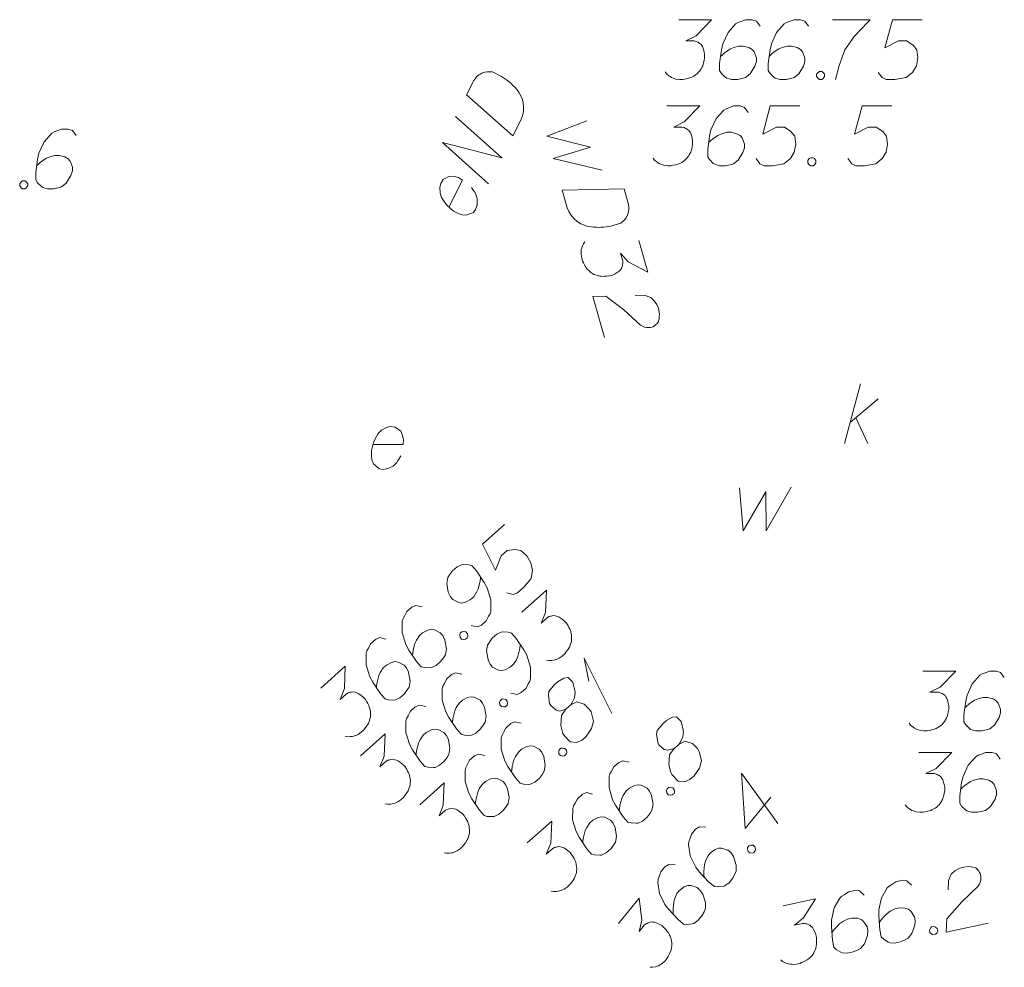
# Model space of a CAD drawing. Header units: metres. Extents: x 5555129 to 5556676, y 5635595 to 5636517.
# Tile 263 of 286: x 5556520 to 5556533, y 5636206 to 5636218. Entities that reach past the tile are written whole.
import ezdxf

# ---------------------------------------------------------------- set-up
doc = ezdxf.new("R2010")
doc.units = ezdxf.units.M
doc.header["$MEASUREMENT"] = 0
doc.layers.add('#digitalizacja', color=7, linetype='Continuous', lineweight=18)
doc.layers.add('#skartowane', color=7, linetype='Continuous', lineweight=18)

# ---------------------------------------------------------------- blocks, each defined once
blk = doc.blocks.new('*U1713')
at = {"layer": '#skartowane', "color": 36, "linetype": 'ByBlock', "lineweight": 18, "true_color": 0x803300}
for p, q in [((5555415.94, 5636454.609), (5555416.141, 5636455.359)), ((5555416.011, 5636454.875), (5555416.365, 5636455.17)), ((5555416.082, 5636454.934), (5555416.235, 5636454.609))]:
    blk.add_line(p, q, dxfattribs=at)
blk = doc.blocks.new('*U1873')
at = {"layer": '#skartowane', "color": 7, "linetype": 'ByBlock', "lineweight": 18}
for q in [(5555413.023, 5636451.223), (5555412.733, 5636451.629)]:
    blk.add_line((5555412.674, 5636451.917), q, dxfattribs=at)

msp = doc.modelspace()

# ---------------------------------------------------------------- linework, layer by layer
at = {"layer": '#digitalizacja', "color": 1, "linetype": 'Continuous', "lineweight": 18, "flags": 128}
for points in [[(5556525.77153, 5636217.29303), (5556525.86221, 5636217.47216), (5556525.8862, 5636217.50639), (5556525.89941, 5636217.51951), (5556525.92331, 5636217.54056), (5556525.94182, 5636217.55099), (5556525.96038, 5636217.5615), (5556526.00008, 5636217.57445), (5556526.02918, 5636217.57963), (5556526.09518, 5636217.57926), (5556526.21108, 5636217.52059), (5556526.26112, 5636217.48869), (5556526.28474, 5636217.47007), (5556526.30848, 5636217.45149), (5556526.33209, 5636217.43286), (5556526.35314, 5636217.40897), (5556526.37942, 5636217.38243), (5556526.41613, 5636217.33737), (5556526.43187, 5636217.31617), (5556526.46853, 5636217.24466), (5556526.48149, 5636217.19182), (5556526.48646, 5636217.13636), (5556526.48351, 5636217.07823), (5556526.47271, 5636217.03075), (5556526.45404, 5636216.98069), (5556526.35001, 5636216.77517), (5556525.77153, 5636217.29303)], [(5556526.04597, 5636216.17455), (5556525.4675, 5636216.69241), (5556526.21132, 5636216.5012), (5556525.63285, 5636217.01906)], [(5556525.54805, 5636215.88398), (5556525.71873, 5636216.22117), (5556525.66869, 5636216.25306), (5556525.61598, 5636216.26651), (5556525.55786, 5636216.26946), (5556525.47848, 5636216.23022), (5556525.4465, 5636216.18022), (5556525.4357, 5636216.13273), (5556525.43799, 5636216.05882), (5556525.45623, 5636216.00321), (5556525.49814, 5636215.94228), (5556525.52962, 5636215.89987), (5556525.60856, 5636215.83344), (5556525.66647, 5636215.80412), (5556525.71662, 5636215.78541), (5556525.76675, 5636215.77984), (5556525.85666, 5636215.81374), (5556525.88331, 5636215.85321), (5556525.89934, 5636215.89804), (5556525.90202, 5636215.90335), (5556525.90506, 5636215.9878), (5556525.88691, 5636216.04337), (5556525.86851, 5636216.07249), (5556525.86597, 5636216.08045), (5556525.83182, 5636216.13078)]]:
    msp.add_lwpolyline(points, dxfattribs=at)
at = {"layer": '#digitalizacja', "color": 36, "linetype": 'Continuous', "lineweight": 18, "true_color": 0x803300, "flags": 128}
for points in [[(5556528.28223, 5636217.15191), (5556528.6956, 5636217.15191), (5556528.50068, 5636216.95113), (5556528.37077, 5636216.88613), (5556528.47706, 5636216.88613), (5556528.50068, 5636216.88027), (5556528.51249, 5636216.87432), (5556528.5243, 5636216.86846), (5556528.53611, 5636216.86251), (5556528.55973, 5636216.84484), (5556528.57154, 5636216.82708), (5556528.58335, 5636216.80941), (5556528.5893, 5636216.79165), (5556528.60111, 5636216.75036), (5556528.60697, 5636216.71493), (5556528.60697, 5636216.69716), (5556528.60697, 5636216.67354), (5556528.60111, 5636216.63811), (5556528.59516, 5636216.61449), (5556528.5893, 5636216.59087), (5556528.58335, 5636216.5732), (5556528.57749, 5636216.56139), (5556528.57154, 5636216.54958), (5556528.56568, 5636216.53777), (5556528.55387, 5636216.52001), (5556528.53611, 5636216.49639), (5556528.51844, 5636216.47872), (5556528.50663, 5636216.46691), (5556528.48887, 5636216.4551), (5556528.4712, 5636216.44329), (5556528.44758, 5636216.43148), (5556528.43577, 5636216.42553), (5556528.39439, 5636216.41372), (5556528.35896, 5636216.40786), (5556528.33534, 5636216.40191), (5556528.29404, 5636216.40191), (5556528.2468, 5636216.40786), (5556528.22904, 5636216.41372), (5556528.21137, 5636216.41967), (5556528.19361, 5636216.42553), (5556528.17594, 5636216.43734), (5556528.15818, 5636216.44915), (5556528.1287, 5636216.47277), (5556528.11094, 5636216.49639)], [(5556529.30378, 5636217.06923), (5556529.25654, 5636217.13415), (5556529.20344, 5636217.15191), (5556529.12077, 5636217.15191), (5556529.06171, 5636217.12829), (5556529.02628, 5636217.11648), (5556528.99671, 5636217.09871), (5556528.90223, 5636216.99242), (5556528.83732, 5636216.8507), (5556528.81956, 5636216.77398), (5556528.79594, 5636216.60268), (5556528.79594, 5636216.51415), (5556528.81956, 5636216.47872), (5556528.8668, 5636216.43148), (5556528.88456, 5636216.41967), (5556528.94361, 5636216.40191), (5556529.02033, 5636216.40191), (5556529.07938, 5636216.41372), (5556529.12077, 5636216.42553), (5556529.17982, 5636216.47277), (5556529.23887, 5636216.56725), (5556529.25654, 5636216.6263), (5556529.25654, 5636216.67354), (5556529.22706, 5636216.75036), (5556529.20344, 5636216.77984), (5556529.16206, 5636216.80346), (5556529.09119, 5636216.82122), (5556529.03809, 5636216.82122), (5556528.97309, 5636216.80346), (5556528.9318, 5636216.78579), (5556528.86094, 5636216.73855), (5556528.82551, 5636216.70897), (5556528.80775, 5636216.6913)], [(5556529.95335, 5636217.15191), (5556529.58128, 5636217.15191), (5556529.48679, 5636216.7976), (5556529.65809, 5636216.88613), (5556529.75843, 5636216.88613), (5556529.8411, 5636216.83303), (5556529.88834, 5636216.77398), (5556529.90015, 5636216.67354), (5556529.88248, 5636216.5732), (5556529.83524, 5636216.49053), (5556529.75257, 5636216.42553), (5556529.61085, 5636216.40191), (5556529.50456, 5636216.40191), (5556529.45136, 5636216.42553), (5556529.40412, 5636216.49053)], [(5556531.10481, 5636217.15191), (5556530.73274, 5636217.15191), (5556530.63825, 5636216.7976), (5556530.80955, 5636216.88613), (5556530.90989, 5636216.88613), (5556530.99256, 5636216.83303), (5556531.0398, 5636216.77398), (5556531.05161, 5636216.67354), (5556531.03394, 5636216.5732), (5556530.9867, 5636216.49053), (5556530.90403, 5636216.42553), (5556530.76231, 5636216.40191), (5556530.65601, 5636216.40191), (5556530.60282, 5636216.42553), (5556530.55558, 5636216.49053)], [(5556530.08912, 5636216.50234), (5556530.11869, 5636216.50234), (5556530.13636, 5636216.49053), (5556530.15412, 5636216.46691), (5556530.15412, 5636216.43734), (5556530.13636, 5636216.41372), (5556530.11869, 5636216.40191), (5556530.08912, 5636216.40191), (5556530.07145, 5636216.41372), (5556530.05369, 5636216.43734), (5556530.05369, 5636216.46691), (5556530.07145, 5636216.49053), (5556530.08912, 5636216.50234)]]:
    msp.add_lwpolyline(points, dxfattribs=at)
at = {"layer": '#digitalizacja', "color": 5, "linetype": 'Continuous', "lineweight": 18, "flags": 128}
for points in [[(5556527.28174, 5636216.96611), (5556526.77806, 5636216.77286), (5556527.32729, 5636216.63519), (5556526.85766, 5636216.49463), (5556527.47178, 5636216.34486)], [(5556527.74767, 5636216.1105), (5556527.8029, 5636215.91747), (5556527.80856, 5636215.87605), (5556527.80779, 5636215.85745), (5556527.80457, 5636215.82577), (5556527.79807, 5636215.80553), (5556527.7916, 5636215.7852), (5556527.77128, 5636215.74873), (5556527.75346, 5636215.72515), (5556527.70479, 5636215.68057), (5556527.57989, 5636215.64483), (5556527.52151, 5636215.63422), (5556527.49153, 5636215.63183), (5556527.46149, 5636215.62933), (5556527.43151, 5636215.62694), (5556527.39983, 5636215.63016), (5556527.36251, 5636215.63177), (5556527.30496, 5636215.63987), (5556527.27901, 5636215.64473), (5556527.20352, 5636215.67227), (5556527.15809, 5636215.70222), (5556527.11676, 5636215.73953), (5556527.07941, 5636215.78417), (5556527.05506, 5636215.82634), (5556527.03474, 5636215.87576), (5556526.97137, 5636216.09722), (5556527.74767, 5636216.1105)], [(5556527.93285, 5636215.46328), (5556528.04656, 5636215.06587), (5556527.79991, 5636215.19803), (5556527.70168, 5636215.30505), (5556527.73092, 5636215.20286), (5556527.73178, 5636215.17854), (5556527.72931, 5636215.16555), (5556527.72692, 5636215.15258), (5556527.72445, 5636215.13959), (5556527.71396, 5636215.11202), (5556527.70013, 5636215.09578), (5556527.68639, 5636215.07957), (5556527.67096, 5636215.06896), (5556527.63451, 5636215.04625), (5556527.60205, 5636215.03087), (5556527.58498, 5636215.02598), (5556527.56227, 5636215.01948), (5556527.52659, 5636215.01537), (5556527.50225, 5636215.01459), (5556527.47793, 5636215.01373), (5556527.4593, 5636215.01459), (5556527.44633, 5636215.01697), (5556527.43334, 5636215.01945), (5556527.42038, 5636215.02183), (5556527.40005, 5636215.0283), (5556527.37246, 5636215.03888), (5556527.35061, 5636215.05101), (5556527.336, 5636215.05911), (5556527.31976, 5636215.07294), (5556527.30355, 5636215.08668), (5556527.2857, 5636215.10614), (5556527.27673, 5636215.11586), (5556527.25399, 5636215.15239), (5556527.23861, 5636215.18485), (5556527.22639, 5636215.20592), (5556527.21503, 5636215.24562), (5556527.20776, 5636215.29267), (5556527.2085, 5636215.31136), (5556527.20937, 5636215.32998), (5556527.21011, 5636215.34867), (5556527.21661, 5636215.36891), (5556527.22308, 5636215.38923), (5556527.23768, 5636215.42407), (5556527.2555, 5636215.44765)], [(5556527.88444, 5636214.7738), (5556528.00037, 5636214.77631), (5556528.0815, 5636214.75038), (5556528.12456, 5636214.70737), (5556528.15615, 5636214.66118), (5556528.17326, 5636214.62303), (5556528.18137, 5636214.59469), (5556528.19028, 5636214.54191), (5556528.18867, 5636214.5046), (5556528.1879, 5636214.486), (5556528.18057, 5636214.44705), (5556528.16274, 5636214.42348), (5556528.14328, 5636214.40563), (5556528.12791, 5636214.39513), (5556528.10684, 5636214.38291), (5556528.0784, 5636214.37478), (5556528.04842, 5636214.37239), (5556528.02974, 5636214.37314), (5556528.00378, 5636214.378), (5556527.97618, 5636214.38857), (5556527.95434, 5636214.4007), (5556527.74574, 5636214.59289), (5556527.51781, 5636214.76717), (5556527.35309, 5636214.76309), (5556527.50092, 5636214.2464)], [(5556531.4963, 5636210.06365), (5556531.90966, 5636210.06365), (5556531.71474, 5636209.86287), (5556531.58483, 5636209.79787), (5556531.69112, 5636209.79787), (5556531.71474, 5636209.79201), (5556531.72655, 5636209.78606), (5556531.73836, 5636209.7802), (5556531.75017, 5636209.77425), (5556531.77379, 5636209.75658), (5556531.78561, 5636209.73882), (5556531.79742, 5636209.72115), (5556531.80337, 5636209.70339), (5556531.81518, 5636209.6621), (5556531.82104, 5636209.62667), (5556531.82104, 5636209.6089), (5556531.82104, 5636209.58528), (5556531.81518, 5636209.54985), (5556531.80923, 5636209.52623), (5556531.80337, 5636209.50261), (5556531.79742, 5636209.48494), (5556531.79156, 5636209.47313), (5556531.78561, 5636209.46132), (5556531.77975, 5636209.44951), (5556531.76794, 5636209.43175), (5556531.75017, 5636209.40813), (5556531.7325, 5636209.39046), (5556531.72069, 5636209.37865), (5556531.70293, 5636209.36684), (5556531.68526, 5636209.35503), (5556531.66164, 5636209.34322), (5556531.64983, 5636209.33727), (5556531.60845, 5636209.32546), (5556531.57302, 5636209.3196), (5556531.5494, 5636209.31365), (5556531.50811, 5636209.31365), (5556531.46087, 5636209.3196), (5556531.44311, 5636209.32546), (5556531.42544, 5636209.33141), (5556531.40768, 5636209.33727), (5556531.39001, 5636209.34908), (5556531.37224, 5636209.36089), (5556531.34276, 5636209.38451), (5556531.325, 5636209.40813)], [(5556532.51784, 5636209.98097), (5556532.4706, 5636210.04589), (5556532.4175, 5636210.06365), (5556532.33483, 5636210.06365), (5556532.27578, 5636210.04003), (5556532.24035, 5636210.02822), (5556532.21078, 5636210.01045), (5556532.11629, 5636209.90416), (5556532.05138, 5636209.76244), (5556532.03362, 5636209.68572), (5556532.01, 5636209.51442), (5556532.01, 5636209.42589), (5556532.03362, 5636209.39046), (5556532.08086, 5636209.34322), (5556532.09862, 5636209.33141), (5556532.15768, 5636209.31365), (5556532.2344, 5636209.31365), (5556532.29345, 5636209.32546), (5556532.33483, 5636209.33727), (5556532.39388, 5636209.38451), (5556532.45293, 5636209.47899), (5556532.4706, 5636209.53804), (5556532.4706, 5636209.58528), (5556532.44112, 5636209.6621), (5556532.4175, 5636209.69158), (5556532.37612, 5636209.7152), (5556532.30526, 5636209.73296), (5556532.25216, 5636209.73296), (5556532.18716, 5636209.7152), (5556532.14587, 5636209.69753), (5556532.075, 5636209.65029), (5556532.03957, 5636209.62071), (5556532.02181, 5636209.60305)], [(5556531.44509, 5636209.04227), (5556531.85846, 5636209.04227), (5556531.66354, 5636208.84149), (5556531.53363, 5636208.77649), (5556531.63992, 5636208.77649), (5556531.66354, 5636208.77063), (5556531.67535, 5636208.76468), (5556531.68716, 5636208.75882), (5556531.69897, 5636208.75287), (5556531.72259, 5636208.7352), (5556531.7344, 5636208.71744), (5556531.74621, 5636208.69977), (5556531.75216, 5636208.68201), (5556531.76397, 5636208.64072), (5556531.76983, 5636208.60529), (5556531.76983, 5636208.58752), (5556531.76983, 5636208.5639), (5556531.76397, 5636208.52847), (5556531.75802, 5636208.50485), (5556531.75216, 5636208.48123), (5556531.74621, 5636208.46356), (5556531.74035, 5636208.45175), (5556531.7344, 5636208.43994), (5556531.72854, 5636208.42813), (5556531.71673, 5636208.41037), (5556531.69897, 5636208.38675), (5556531.6813, 5636208.36908), (5556531.66949, 5636208.35727), (5556531.65173, 5636208.34546), (5556531.63406, 5636208.33365), (5556531.61044, 5636208.32184), (5556531.59863, 5636208.31589), (5556531.55725, 5636208.30408), (5556531.52182, 5636208.29822), (5556531.4982, 5636208.29227), (5556531.45691, 5636208.29227), (5556531.40966, 5636208.29822), (5556531.3919, 5636208.30408), (5556531.37423, 5636208.31003), (5556531.35647, 5636208.31589), (5556531.3388, 5636208.3277), (5556531.32104, 5636208.33951), (5556531.29156, 5636208.36313), (5556531.2738, 5636208.38675)], [(5556532.46664, 5636208.9596), (5556532.4194, 5636209.02451), (5556532.3663, 5636209.04227), (5556532.28363, 5636209.04227), (5556532.22457, 5636209.01865), (5556532.18914, 5636209.00684), (5556532.15957, 5636208.98908), (5556532.06509, 5636208.88278), (5556532.00018, 5636208.74106), (5556531.98242, 5636208.66434), (5556531.9588, 5636208.49304), (5556531.9588, 5636208.40451), (5556531.98242, 5636208.36908), (5556532.02966, 5636208.32184), (5556532.04742, 5636208.31003), (5556532.10647, 5636208.29227), (5556532.18319, 5636208.29227), (5556532.24224, 5636208.30408), (5556532.28363, 5636208.31589), (5556532.34268, 5636208.36313), (5556532.40173, 5636208.45761), (5556532.4194, 5636208.51666), (5556532.4194, 5636208.5639), (5556532.38992, 5636208.64072), (5556532.3663, 5636208.6702), (5556532.32492, 5636208.69382), (5556532.25405, 5636208.71158), (5556532.20095, 5636208.71158), (5556532.13595, 5636208.69382), (5556532.09466, 5636208.67615), (5556532.0238, 5636208.62891), (5556531.98837, 5636208.59934), (5556531.97061, 5636208.58167)]]:
    msp.add_lwpolyline(points, dxfattribs=at)
at = {"layer": '#digitalizacja', "color": 7, "linetype": 'Continuous', "lineweight": 18, "flags": 128}
msp.add_lwpolyline([(5556529.19493, 5636212.36029), (5556529.24217, 5636211.82288), (5556529.52562, 5636212.31305), (5556529.53157, 5636211.82288), (5556529.8445, 5636212.3721)], dxfattribs=at)
at = {"layer": '#skartowane', "color": 36, "linetype": 'Continuous', "lineweight": 18, "true_color": 0x803300, "flags": 128}
for points in [[(5556528.43262, 5636218.23366), (5556528.84598, 5636218.23366), (5556528.65107, 5636218.03289), (5556528.52115, 5636217.96789), (5556528.62745, 5636217.96789), (5556528.65107, 5636217.96203), (5556528.66288, 5636217.95607), (5556528.67469, 5636217.95022), (5556528.6865, 5636217.94426), (5556528.71012, 5636217.92659), (5556528.72193, 5636217.90883), (5556528.73374, 5636217.89116), (5556528.73969, 5636217.8734), (5556528.7515, 5636217.83211), (5556528.75736, 5636217.79668), (5556528.75736, 5636217.77892), (5556528.75736, 5636217.7553), (5556528.7515, 5636217.71987), (5556528.74555, 5636217.69625), (5556528.73969, 5636217.67263), (5556528.73374, 5636217.65496), (5556528.72788, 5636217.64315), (5556528.72193, 5636217.63134), (5556528.71607, 5636217.61953), (5556528.70426, 5636217.60177), (5556528.6865, 5636217.57815), (5556528.66883, 5636217.56048), (5556528.65702, 5636217.54867), (5556528.63926, 5636217.53685), (5556528.62159, 5636217.52504), (5556528.59797, 5636217.51323), (5556528.58616, 5636217.50728), (5556528.54478, 5636217.49547), (5556528.50934, 5636217.48961), (5556528.48572, 5636217.48366), (5556528.44443, 5636217.48366), (5556528.39719, 5636217.48961), (5556528.37943, 5636217.49547), (5556528.36176, 5636217.50142), (5556528.344, 5636217.50728), (5556528.32633, 5636217.51909), (5556528.30857, 5636217.5309), (5556528.27909, 5636217.55452), (5556528.26133, 5636217.57815)], [(5556529.45417, 5636218.15099), (5556529.40693, 5636218.2159), (5556529.35383, 5636218.23366), (5556529.27115, 5636218.23366), (5556529.2121, 5636218.21004), (5556529.17667, 5636218.19823), (5556529.1471, 5636218.18047), (5556529.05262, 5636218.07418), (5556528.98771, 5636217.93245), (5556528.96995, 5636217.85573), (5556528.94633, 5636217.68444), (5556528.94633, 5636217.59591), (5556528.96995, 5636217.56048), (5556529.01719, 5636217.51323), (5556529.03495, 5636217.50142), (5556529.094, 5636217.48366), (5556529.17072, 5636217.48366), (5556529.22977, 5636217.49547), (5556529.27115, 5636217.50728), (5556529.33021, 5636217.55452), (5556529.38926, 5636217.64901), (5556529.40693, 5636217.70806), (5556529.40693, 5636217.7553), (5556529.37745, 5636217.83211), (5556529.35383, 5636217.86159), (5556529.31244, 5636217.88521), (5556529.24158, 5636217.90297), (5556529.18848, 5636217.90297), (5556529.12348, 5636217.88521), (5556529.08219, 5636217.86754), (5556529.01133, 5636217.8203), (5556528.9759, 5636217.79073), (5556528.95814, 5636217.77306)], [(5556530.06235, 5636218.15099), (5556530.01511, 5636218.2159), (5556529.96201, 5636218.23366), (5556529.87934, 5636218.23366), (5556529.82029, 5636218.21004), (5556529.78486, 5636218.19823), (5556529.75529, 5636218.18047), (5556529.6608, 5636218.07418), (5556529.59589, 5636217.93245), (5556529.57813, 5636217.85573), (5556529.55451, 5636217.68444), (5556529.55451, 5636217.59591), (5556529.57813, 5636217.56048), (5556529.62537, 5636217.51323), (5556529.64313, 5636217.50142), (5556529.70218, 5636217.48366), (5556529.77891, 5636217.48366), (5556529.83796, 5636217.49547), (5556529.87934, 5636217.50728), (5556529.93839, 5636217.55452), (5556529.99744, 5636217.64901), (5556530.01511, 5636217.70806), (5556530.01511, 5636217.7553), (5556529.98563, 5636217.83211), (5556529.96201, 5636217.86159), (5556529.92063, 5636217.88521), (5556529.84977, 5636217.90297), (5556529.79667, 5636217.90297), (5556529.73166, 5636217.88521), (5556529.69037, 5636217.86754), (5556529.61951, 5636217.8203), (5556529.58408, 5636217.79073), (5556529.56632, 5636217.77306)], [(5556530.36347, 5636218.23366), (5556530.83588, 5636218.23366), (5556530.8064, 5636218.20409), (5556530.63511, 5636218.02108), (5556530.517, 5636217.85573), (5556530.44614, 5636217.66082), (5556530.3989, 5636217.48366)], [(5556531.48545, 5636218.23366), (5556531.11338, 5636218.23366), (5556531.0189, 5636217.87935), (5556531.19019, 5636217.96789), (5556531.29053, 5636217.96789), (5556531.37321, 5636217.91478), (5556531.42045, 5636217.85573), (5556531.43226, 5636217.7553), (5556531.41459, 5636217.65496), (5556531.36735, 5636217.57229), (5556531.28467, 5636217.50728), (5556531.14295, 5636217.48366), (5556531.03666, 5636217.48366), (5556530.98347, 5636217.50728), (5556530.93622, 5636217.57229)], [(5556530.19813, 5636217.5841), (5556530.2277, 5636217.5841), (5556530.24537, 5636217.57229), (5556530.26313, 5636217.54867), (5556530.26313, 5636217.51909), (5556530.24537, 5636217.49547), (5556530.2277, 5636217.48366), (5556530.19813, 5636217.48366), (5556530.18046, 5636217.49547), (5556530.1627, 5636217.51909), (5556530.1627, 5636217.54867), (5556530.18046, 5636217.57229), (5556530.19813, 5636217.5841)]]:
    msp.add_lwpolyline(points, dxfattribs=at)
at = {"layer": '#skartowane', "color": 7, "linetype": 'Continuous', "lineweight": 18, "flags": 128}
for points in [[(5556520.87246, 5636216.77963), (5556520.82522, 5636216.84454), (5556520.77212, 5636216.8623), (5556520.68945, 5636216.8623), (5556520.6304, 5636216.83868), (5556520.59497, 5636216.82687), (5556520.56539, 5636216.80911), (5556520.47091, 5636216.70281), (5556520.406, 5636216.56109), (5556520.38824, 5636216.48437), (5556520.36462, 5636216.31307), (5556520.36462, 5636216.22454), (5556520.38824, 5636216.18911), (5556520.43548, 5636216.14187), (5556520.45324, 5636216.13006), (5556520.51229, 5636216.1123), (5556520.58901, 5636216.1123), (5556520.64807, 5636216.12411), (5556520.68945, 5636216.13592), (5556520.7485, 5636216.18316), (5556520.80755, 5636216.27764), (5556520.82522, 5636216.33669), (5556520.82522, 5636216.38393), (5556520.79574, 5636216.46075), (5556520.77212, 5636216.49023), (5556520.73074, 5636216.51385), (5556520.65988, 5636216.53161), (5556520.60678, 5636216.53161), (5556520.54177, 5636216.51385), (5556520.50048, 5636216.49618), (5556520.42962, 5636216.44894), (5556520.39419, 5636216.41937), (5556520.37643, 5636216.4017)], [(5556520.19927, 5636216.21273), (5556520.22885, 5636216.21273), (5556520.24652, 5636216.20092), (5556520.26428, 5636216.1773), (5556520.26428, 5636216.14773), (5556520.24652, 5636216.12411), (5556520.22885, 5636216.1123), (5556520.19927, 5636216.1123), (5556520.18161, 5636216.12411), (5556520.16384, 5636216.14773), (5556520.16384, 5636216.1773), (5556520.18161, 5636216.20092), (5556520.19927, 5636216.21273)], [(5556524.59579, 5636212.90597), (5556524.97372, 5636212.90597), (5556524.97958, 5636212.96503), (5556524.96777, 5636213.01813), (5556524.94415, 5636213.07132), (5556524.87329, 5636213.12442), (5556524.81424, 5636213.13037), (5556524.767, 5636213.11856), (5556524.70209, 5636213.08313), (5556524.6607, 5636213.04175), (5556524.62527, 5636212.97684), (5556524.60165, 5636212.92959), (5556524.57803, 5636212.82916), (5556524.57803, 5636212.76425), (5556524.58398, 5636212.71106), (5556524.60165, 5636212.66382), (5556524.67251, 5636212.59891), (5556524.71976, 5636212.59296), (5556524.767, 5636212.59891), (5556524.77295, 5636212.59891), (5556524.84967, 5636212.63434), (5556524.89105, 5636212.67563), (5556524.90872, 5636212.7052), (5556524.91467, 5636212.71106), (5556524.94415, 5636212.76425)], [(5556526.24711, 5636211.90177), (5556525.96927, 5636211.6543), (5556526.13437, 5636211.32688), (5556526.2034, 5636211.50692), (5556526.27833, 5636211.57366), (5556526.37539, 5636211.589), (5556526.44994, 5636211.57632), (5556526.52556, 5636211.50918), (5556526.5791, 5636211.4225), (5556526.59881, 5636211.32934), (5556526.58031, 5636211.22581), (5556526.49019, 5636211.11391), (5556526.41082, 5636211.04322), (5556526.35539, 5636211.02548), (5556526.27687, 5636211.0426)], [(5556525.82668, 5636210.63364), (5556525.90513, 5636210.61659), (5556525.95666, 5636210.6387), (5556526.01839, 5636210.69369), (5556526.04678, 5636210.75061), (5556526.06538, 5636210.78299), (5556526.07558, 5636210.81586), (5556526.07544, 5636210.95808), (5556526.02972, 5636211.10714), (5556525.99188, 5636211.17618), (5556525.89559, 5636211.31981), (5556525.83671, 5636211.38592), (5556525.7955, 5636211.39666), (5556525.72881, 5636211.40052), (5556525.70776, 5636211.39759), (5556525.65185, 5636211.37158), (5556525.59449, 5636211.32049), (5556525.55825, 5636211.27239), (5556525.53527, 5636211.23611), (5556525.52259, 5636211.16156), (5556525.54134, 5636211.05173), (5556525.56735, 5636210.99582), (5556525.59877, 5636210.96054), (5556525.67194, 5636210.92285), (5556525.70919, 5636210.91654), (5556525.75573, 5636210.92637), (5556525.82046, 5636210.96024), (5556525.86018, 5636210.99562), (5556525.89684, 5636211.05205), (5556525.91599, 5636211.09277), (5556525.93749, 5636211.17518), (5556525.94428, 5636211.22083), (5556525.94572, 5636211.24577)], [(5556526.46388, 5636210.80407), (5556526.77256, 5636211.07901), (5556526.76054, 5636210.79944), (5556526.70676, 5636210.66449), (5556526.78614, 5636210.73519), (5556526.80767, 5636210.74652), (5556526.82045, 5636210.74993), (5556526.83317, 5636210.75341), (5556526.84594, 5636210.75683), (5556526.87534, 5636210.75934), (5556526.89597, 5636210.75393), (5556526.91654, 5636210.74859), (5556526.9328, 5636210.73929), (5556526.96908, 5636210.71631), (5556526.99702, 5636210.69375), (5556527.00883, 5636210.68049), (5556527.02454, 5636210.66285), (5556527.04373, 5636210.63249), (5556527.055, 5636210.6109), (5556527.06634, 5636210.58936), (5556527.07364, 5636210.57221), (5556527.07712, 5636210.55949), (5556527.08053, 5636210.54672), (5556527.08401, 5636210.534), (5556527.08701, 5636210.51288), (5556527.08946, 5636210.48343), (5556527.08801, 5636210.45848), (5556527.08705, 5636210.44181), (5556527.08164, 5636210.42117), (5556527.0763, 5636210.4006), (5556527.06652, 5636210.37607), (5556527.06166, 5636210.36377), (5556527.03861, 5636210.32743), (5556527.01605, 5636210.29949), (5556527.00237, 5636210.27934), (5556526.97154, 5636210.25187), (5556526.9323, 5636210.2249), (5556526.91514, 5636210.21746), (5556526.89799, 5636210.21015), (5556526.88083, 5636210.20271), (5556526.85978, 5636210.19978), (5556526.83866, 5636210.19679), (5556526.80094, 5636210.19482), (5556526.77196, 5636210.20064)], [(5556525.21296, 5636210.86995), (5556525.13451, 5636210.887), (5556525.08304, 5636210.86495), (5556525.02131, 5636210.80996), (5556524.99292, 5636210.75304), (5556524.97432, 5636210.72066), (5556524.96405, 5636210.68773), (5556524.96419, 5636210.54551), (5556525.00998, 5636210.39651), (5556525.04775, 5636210.3274), (5556525.14404, 5636210.18378), (5556525.20292, 5636210.11767), (5556525.24413, 5636210.10692), (5556525.31082, 5636210.10307), (5556525.33194, 5636210.10606), (5556525.38785, 5636210.13207), (5556525.44514, 5636210.1831), (5556525.48138, 5636210.2312), (5556525.50443, 5636210.26754), (5556525.51711, 5636210.34209), (5556525.49836, 5636210.45192), (5556525.47228, 5636210.50777), (5556525.44086, 5636210.54305), (5556525.36776, 5636210.5808), (5556525.33051, 5636210.5871), (5556525.2839, 5636210.57722), (5556525.21917, 5636210.54335), (5556525.17952, 5636210.50803), (5556525.14279, 5636210.45154), (5556525.12371, 5636210.41088), (5556525.10221, 5636210.32847), (5556525.09542, 5636210.28282), (5556525.09391, 5636210.25781)], [(5556525.69139, 5636210.53693), (5556525.71348, 5636210.5566), (5556525.73453, 5636210.55953), (5556525.7635, 5636210.55371), (5556525.78317, 5636210.53162), (5556525.78561, 5636210.50217), (5556525.78027, 5636210.4816), (5556525.75819, 5636210.46193), (5556525.73714, 5636210.459), (5556525.70817, 5636210.46482), (5556525.6885, 5636210.48691), (5556525.68605, 5636210.51636), (5556525.69139, 5636210.53693)], [(5556526.32566, 5636209.78731), (5556526.40411, 5636209.77026), (5556526.45565, 5636209.79238), (5556526.51738, 5636209.84736), (5556526.54577, 5636209.90428), (5556526.56437, 5636209.93666), (5556526.57457, 5636209.96953), (5556526.57443, 5636210.11175), (5556526.5287, 5636210.26081), (5556526.49087, 5636210.32985), (5556526.39458, 5636210.47348), (5556526.33569, 5636210.53959), (5556526.29449, 5636210.55034), (5556526.22779, 5636210.55419), (5556526.20674, 5636210.55126), (5556526.15083, 5636210.52525), (5556526.09347, 5636210.47416), (5556526.05723, 5636210.42606), (5556526.03426, 5636210.38978), (5556526.02158, 5636210.31523), (5556526.04032, 5636210.2054), (5556526.06634, 5636210.14949), (5556526.09776, 5636210.11421), (5556526.17093, 5636210.07652), (5556526.20818, 5636210.07022), (5556526.25472, 5636210.08004), (5556526.31945, 5636210.11391), (5556526.35917, 5636210.14929), (5556526.39583, 5636210.20572), (5556526.41498, 5636210.24644), (5556526.43647, 5636210.32885), (5556526.44326, 5636210.3745), (5556526.4447, 5636210.39944)], [(5556524.7588, 5636210.46544), (5556524.68035, 5636210.48249), (5556524.62888, 5636210.46043), (5556524.56715, 5636210.40545), (5556524.53876, 5636210.34853), (5556524.52016, 5636210.31615), (5556524.50989, 5636210.28322), (5556524.51003, 5636210.141), (5556524.55582, 5636209.992), (5556524.59359, 5636209.92289), (5556524.68988, 5636209.77927), (5556524.74877, 5636209.71316), (5556524.78997, 5636209.70241), (5556524.85667, 5636209.69856), (5556524.87779, 5636209.70155), (5556524.9337, 5636209.72756), (5556524.99099, 5636209.77859), (5556525.02723, 5636209.82669), (5556525.05027, 5636209.86303), (5556525.06295, 5636209.93758), (5556525.0442, 5636210.04741), (5556525.01812, 5636210.10326), (5556524.9867, 5636210.13854), (5556524.9136, 5636210.17629), (5556524.87635, 5636210.18259), (5556524.82974, 5636210.17271), (5556524.76501, 5636210.13884), (5556524.72536, 5636210.10352), (5556524.68863, 5636210.04702), (5556524.66955, 5636210.00637), (5556524.64806, 5636209.92396), (5556524.64127, 5636209.87831), (5556524.63976, 5636209.8533)], [(5556523.94098, 5636209.84773), (5556524.24966, 5636210.12266), (5556524.23764, 5636209.84309), (5556524.18386, 5636209.70814), (5556524.26324, 5636209.77884), (5556524.28477, 5636209.79018), (5556524.29755, 5636209.79359), (5556524.31027, 5636209.79707), (5556524.32304, 5636209.80048), (5556524.35244, 5636209.80299), (5556524.37307, 5636209.79759), (5556524.39364, 5636209.79225), (5556524.4099, 5636209.78294), (5556524.44618, 5636209.75996), (5556524.47412, 5636209.7374), (5556524.48593, 5636209.72414), (5556524.50164, 5636209.7065), (5556524.52083, 5636209.67615), (5556524.5321, 5636209.65455), (5556524.54343, 5636209.63301), (5556524.55074, 5636209.61586), (5556524.55422, 5636209.60314), (5556524.55763, 5636209.59037), (5556524.56111, 5636209.57765), (5556524.56411, 5636209.55653), (5556524.56656, 5636209.52708), (5556524.56511, 5636209.50213), (5556524.56415, 5636209.48546), (5556524.55874, 5636209.46483), (5556524.5534, 5636209.44426), (5556524.54362, 5636209.41973), (5556524.53876, 5636209.40743), (5556524.51571, 5636209.37108), (5556524.49315, 5636209.34314), (5556524.47947, 5636209.32299), (5556524.44864, 5636209.29553), (5556524.4094, 5636209.26855), (5556524.39224, 5636209.26111), (5556524.37509, 5636209.2538), (5556524.35793, 5636209.24637), (5556524.33688, 5636209.24343), (5556524.31576, 5636209.24044), (5556524.27804, 5636209.23847), (5556524.24906, 5636209.24429)], [(5556525.71194, 5636210.02362), (5556525.63349, 5636210.04067), (5556525.58203, 5636210.01862), (5556525.52029, 5636209.96363), (5556525.49191, 5636209.90671), (5556525.4733, 5636209.87433), (5556525.46303, 5636209.8414), (5556525.46318, 5636209.69918), (5556525.50897, 5636209.55018), (5556525.54673, 5636209.48108), (5556525.64303, 5636209.33745), (5556525.70191, 5636209.27134), (5556525.74311, 5636209.26059), (5556525.80981, 5636209.25674), (5556525.83093, 5636209.25973), (5556525.88684, 5636209.28575), (5556525.94413, 5636209.33677), (5556525.98037, 5636209.38487), (5556526.00342, 5636209.42121), (5556526.01609, 5636209.49576), (5556525.99735, 5636209.60559), (5556525.97127, 5636209.66144), (5556525.93984, 5636209.69672), (5556525.86674, 5636209.73447), (5556525.8295, 5636209.74078), (5556525.78288, 5636209.73089), (5556525.71815, 5636209.69702), (5556525.6785, 5636209.6617), (5556525.64178, 5636209.60521), (5556525.62269, 5636209.56455), (5556525.6012, 5636209.48214), (5556525.59441, 5636209.43649), (5556525.5929, 5636209.41149)], [(5556527.01664, 5636209.58521), (5556527.07837, 5636209.6402), (5556527.09205, 5636209.66035), (5556527.12536, 5636209.7295), (5556527.13366, 5636209.80016), (5556527.1031, 5636209.92325), (5556527.04367, 5636209.98102), (5556526.99323, 5636209.97558), (5556526.91968, 5636209.93385), (5556526.87559, 5636209.89458), (5556526.80358, 5636209.80666), (5556526.79673, 5636209.76108), (5556526.81158, 5636209.65562), (5556526.82681, 5636209.62971), (5556526.89458, 5636209.57139), (5556526.93578, 5636209.56064), (5556527.01664, 5636209.58521), (5556526.9618, 5636209.50473), (5556526.95457, 5636209.37974), (5556526.97824, 5636209.28214), (5556526.9934, 5636209.25617), (5556527.0725, 5636209.17631), (5556527.15143, 5636209.16753), (5556527.22005, 5636209.19702), (5556527.27297, 5636209.24416), (5556527.33712, 5636209.34089), (5556527.36353, 5636209.43553), (5556527.33249, 5636209.55022), (5556527.31337, 5636209.58064), (5556527.24608, 5636209.64723), (5556527.15582, 5636209.67755), (5556527.07837, 5636209.6402)], [(5556525.25778, 5636209.61911), (5556525.17933, 5636209.63616), (5556525.12787, 5636209.6141), (5556525.06613, 5636209.55912), (5556525.03775, 5636209.5022), (5556525.01915, 5636209.46982), (5556525.00888, 5636209.43689), (5556525.00902, 5636209.29467), (5556525.05481, 5636209.14567), (5556525.09258, 5636209.07656), (5556525.18887, 5636208.93294), (5556525.24775, 5636208.86683), (5556525.28896, 5636208.85608), (5556525.35565, 5636208.85223), (5556525.37677, 5636208.85522), (5556525.43268, 5636208.88123), (5556525.48997, 5636208.93226), (5556525.52621, 5636208.98036), (5556525.54926, 5636209.0167), (5556525.56194, 5636209.09125), (5556525.54319, 5636209.20108), (5556525.51711, 5636209.25693), (5556525.48569, 5636209.29221), (5556525.41258, 5636209.32996), (5556525.37534, 5636209.33626), (5556525.32873, 5636209.32638), (5556525.264, 5636209.29251), (5556525.22435, 5636209.25719), (5556525.18762, 5636209.20069), (5556525.16854, 5636209.16004), (5556525.14704, 5636209.07763), (5556525.14025, 5636209.03198), (5556525.13874, 5636209.00697)], [(5556526.19038, 5636209.6906), (5556526.21246, 5636209.71027), (5556526.23351, 5636209.7132), (5556526.26248, 5636209.70738), (5556526.28215, 5636209.68529), (5556526.2846, 5636209.65584), (5556526.27926, 5636209.63527), (5556526.25718, 5636209.6156), (5556526.23613, 5636209.61267), (5556526.20715, 5636209.61849), (5556526.18749, 5636209.64058), (5556526.18504, 5636209.67003), (5556526.19038, 5636209.6906)], [(5556526.45434, 5636209.40866), (5556526.37589, 5636209.42571), (5556526.32442, 5636209.40366), (5556526.26268, 5636209.34867), (5556526.2343, 5636209.29176), (5556526.2157, 5636209.25937), (5556526.20543, 5636209.22644), (5556526.20557, 5636209.08423), (5556526.25136, 5636208.93522), (5556526.28913, 5636208.86612), (5556526.38542, 5636208.72249), (5556526.4443, 5636208.65638), (5556526.48551, 5636208.64564), (5556526.5522, 5636208.64178), (5556526.57332, 5636208.64477), (5556526.62923, 5636208.67079), (5556526.68652, 5636208.72181), (5556526.72276, 5636208.76991), (5556526.74581, 5636208.80625), (5556526.75849, 5636208.88081), (5556526.73974, 5636208.99064), (5556526.71366, 5636209.04648), (5556526.68224, 5636209.08176), (5556526.60913, 5636209.11951), (5556526.57189, 5636209.12582), (5556526.52528, 5636209.11593), (5556526.46055, 5636209.08206), (5556526.4209, 5636209.04675), (5556526.38417, 5636208.99025), (5556526.36509, 5636208.94959), (5556526.34359, 5636208.86718), (5556526.3368, 5636208.82153), (5556526.33529, 5636208.79653)], [(5556528.37402, 5636209.09321), (5556528.43621, 5636209.14768), (5556528.45006, 5636209.16772), (5556528.48395, 5636209.23658), (5556528.49284, 5636209.30716), (5556528.46331, 5636209.43051), (5556528.40436, 5636209.48878), (5556528.35388, 5636209.48375), (5556528.27998, 5636209.44264), (5556528.23556, 5636209.40374), (5556528.16282, 5636209.31643), (5556528.15559, 5636209.2709), (5556528.16956, 5636209.16533), (5556528.18457, 5636209.13929), (5556528.25185, 5636209.0804), (5556528.29296, 5636209.06931), (5556528.37402, 5636209.09321), (5556528.31851, 5636209.01319), (5556528.31024, 5636208.88826), (5556528.33309, 5636208.79047), (5556528.34803, 5636208.76437), (5556528.42646, 5636208.68385), (5556528.50531, 5636208.67441), (5556528.57418, 5636208.70333), (5556528.62749, 5636208.75002), (5556528.69245, 5636208.84622), (5556528.71965, 5636208.94063), (5556528.68957, 5636209.05558), (5556528.6707, 5636209.08615), (5556528.60397, 5636209.15331), (5556528.51397, 5636209.18438), (5556528.43621, 5636209.14768)], [(5556524.43997, 5636209.0014), (5556524.74864, 5636209.27633), (5556524.73663, 5636208.99676), (5556524.68285, 5636208.86181), (5556524.76222, 5636208.93251), (5556524.78376, 5636208.94385), (5556524.79654, 5636208.94726), (5556524.80925, 5636208.95074), (5556524.82203, 5636208.95415), (5556524.85142, 5636208.95666), (5556524.87205, 5636208.95126), (5556524.89263, 5636208.94592), (5556524.90888, 5636208.93661), (5556524.94516, 5636208.91363), (5556524.97311, 5636208.89107), (5556524.98492, 5636208.87781), (5556525.00063, 5636208.86017), (5556525.01982, 5636208.82982), (5556525.03109, 5636208.80822), (5556525.04242, 5636208.78668), (5556525.04973, 5636208.76953), (5556525.05321, 5636208.75682), (5556525.05662, 5636208.74404), (5556525.0601, 5636208.73132), (5556525.06309, 5636208.7102), (5556525.06554, 5636208.68075), (5556525.0641, 5636208.6558), (5556525.06314, 5636208.63913), (5556525.05773, 5636208.6185), (5556525.05239, 5636208.59793), (5556525.0426, 5636208.5734), (5556525.03774, 5636208.5611), (5556525.0147, 5636208.52475), (5556524.99214, 5636208.49681), (5556524.97846, 5636208.47666), (5556524.94762, 5636208.4492), (5556524.90839, 5636208.42222), (5556524.89123, 5636208.41478), (5556524.87407, 5636208.40747), (5556524.85691, 5636208.40004), (5556524.83586, 5636208.3971), (5556524.81475, 5636208.39411), (5556524.77702, 5636208.39214), (5556524.74805, 5636208.39796)], [(5556526.00018, 5636209.00415), (5556525.92173, 5636209.0212), (5556525.87026, 5636208.99914), (5556525.80853, 5636208.94416), (5556525.78014, 5636208.88724), (5556525.76154, 5636208.85486), (5556525.75127, 5636208.82193), (5556525.75141, 5636208.67971), (5556525.7972, 5636208.53071), (5556525.83497, 5636208.4616), (5556525.93126, 5636208.31798), (5556525.99015, 5636208.25187), (5556526.03135, 5636208.24112), (5556526.09805, 5636208.23727), (5556526.11917, 5636208.24026), (5556526.17507, 5636208.26627), (5556526.23237, 5636208.3173), (5556526.26861, 5636208.3654), (5556526.29165, 5636208.40174), (5556526.30433, 5636208.47629), (5556526.28558, 5636208.58612), (5556526.2595, 5636208.64197), (5556526.22808, 5636208.67725), (5556526.15498, 5636208.715), (5556526.11773, 5636208.7213), (5556526.07112, 5636208.71142), (5556526.00639, 5636208.67755), (5556525.96674, 5636208.64223), (5556525.93001, 5636208.58574), (5556525.91093, 5636208.54508), (5556525.88944, 5636208.46267), (5556525.88265, 5636208.41702), (5556525.88114, 5636208.39201)], [(5556526.93277, 5636209.07564), (5556526.95485, 5636209.09531), (5556526.9759, 5636209.09824), (5556527.00488, 5636209.09242), (5556527.02455, 5636209.07034), (5556527.02699, 5636209.04088), (5556527.02165, 5636209.02031), (5556526.99957, 5636209.00064), (5556526.97852, 5636208.99771), (5556526.94955, 5636209.00354), (5556526.92988, 5636209.02562), (5556526.92743, 5636209.05507), (5556526.93277, 5636209.07564)], [(5556527.81026, 5636208.92136), (5556527.73196, 5636208.93906), (5556527.68031, 5636208.91744), (5556527.61812, 5636208.86297), (5556527.58926, 5636208.8063), (5556527.57038, 5636208.77407), (5556527.55984, 5636208.74122), (5556527.55879, 5636208.59901), (5556527.60334, 5636208.44963), (5556527.64053, 5636208.38021), (5556527.73562, 5636208.23579), (5556527.79394, 5636208.16919), (5556527.83506, 5636208.1581), (5556527.90172, 5636208.15369), (5556527.92286, 5636208.1565), (5556527.97899, 5636208.18205), (5556528.0367, 5636208.2326), (5556528.07334, 5636208.28039), (5556528.09669, 5636208.31654), (5556528.10999, 5636208.39098), (5556528.09216, 5636208.50096), (5556528.06655, 5636208.55703), (5556528.03543, 5636208.59257), (5556527.96264, 5636208.63093), (5556527.92545, 5636208.63754), (5556527.87876, 5636208.62805), (5556527.81375, 5636208.59472), (5556527.7738, 5636208.55974), (5556527.7366, 5636208.50355), (5556527.71718, 5636208.46305), (5556527.695, 5636208.38082), (5556527.68783, 5636208.33524), (5556527.68611, 5636208.31024)], [(5556529.58704, 5636208.48275), (5556529.26495, 5636208.09011), (5556529.22181, 5636208.78237), (5556529.67432, 5636208.15146)], [(5556525.18236, 5636208.38644), (5556525.49104, 5636208.66137), (5556525.47902, 5636208.3818), (5556525.42524, 5636208.24686), (5556525.50462, 5636208.31755), (5556525.52615, 5636208.32889), (5556525.53893, 5636208.3323), (5556525.55165, 5636208.33578), (5556525.56442, 5636208.33919), (5556525.59381, 5636208.34171), (5556525.61445, 5636208.3363), (5556525.63502, 5636208.33096), (5556525.65128, 5636208.32165), (5556525.68756, 5636208.29868), (5556525.7155, 5636208.27611), (5556525.72731, 5636208.26285), (5556525.74302, 5636208.24521), (5556525.76221, 5636208.21486), (5556525.77348, 5636208.19326), (5556525.78481, 5636208.17173), (5556525.79212, 5636208.15457), (5556525.7956, 5636208.14186), (5556525.79901, 5636208.12908), (5556525.80249, 5636208.11636), (5556525.80549, 5636208.09525), (5556525.80794, 5636208.06579), (5556525.80649, 5636208.04085), (5556525.80553, 5636208.02417), (5556525.80012, 5636208.00354), (5556525.79478, 5636207.98297), (5556525.785, 5636207.95844), (5556525.78014, 5636207.94614), (5556525.75709, 5636207.9098), (5556525.73453, 5636207.88186), (5556525.72085, 5636207.8617), (5556525.69002, 5636207.83424), (5556525.65078, 5636207.80726), (5556525.63362, 5636207.79982), (5556525.61647, 5636207.79251), (5556525.59931, 5636207.78508), (5556525.57826, 5636207.78214), (5556525.55714, 5636207.77915), (5556525.51942, 5636207.77718), (5556525.49044, 5636207.78301)], [(5556527.35274, 5636208.52066), (5556527.27444, 5636208.53836), (5556527.22279, 5636208.51674), (5556527.1606, 5636208.46227), (5556527.13174, 5636208.40559), (5556527.11286, 5636208.37336), (5556527.10232, 5636208.34052), (5556527.10127, 5636208.19831), (5556527.14582, 5636208.04893), (5556527.18301, 5636207.97951), (5556527.27809, 5636207.83509), (5556527.33642, 5636207.76849), (5556527.37754, 5636207.7574), (5556527.4442, 5636207.75298), (5556527.46534, 5636207.7558), (5556527.52147, 5636207.78135), (5556527.57918, 5636207.83189), (5556527.61582, 5636207.87968), (5556527.63917, 5636207.91583), (5556527.65247, 5636207.99028), (5556527.63464, 5636208.10026), (5556527.60903, 5636208.15632), (5556527.5779, 5636208.19186), (5556527.50512, 5636208.23022), (5556527.46793, 5636208.23684), (5556527.42123, 5636208.22734), (5556527.35623, 5636208.19402), (5556527.31628, 5636208.15903), (5556527.27908, 5636208.10284), (5556527.25966, 5636208.06235), (5556527.23748, 5636207.98012), (5556527.23031, 5636207.93453), (5556527.22859, 5636207.90954)], [(5556528.2859, 5636208.58435), (5556528.30815, 5636208.60384), (5556528.32922, 5636208.6066), (5556528.35814, 5636208.60053), (5556528.37763, 5636208.57828), (5556528.37983, 5636208.54881), (5556528.37432, 5636208.52828), (5556528.35207, 5636208.5088), (5556528.331, 5636208.50604), (5556528.30207, 5636208.51211), (5556528.28259, 5636208.53436), (5556528.28039, 5636208.56383), (5556528.2859, 5636208.58435)], [(5556526.52979, 5636207.9098), (5556526.84075, 5636208.18214), (5556526.8264, 5636207.90268), (5556526.7715, 5636207.76819), (5556526.85146, 5636207.83822), (5556526.87309, 5636207.84938), (5556526.8859, 5636207.85268), (5556526.89864, 5636207.85606), (5556526.91145, 5636207.85936), (5556526.94086, 5636207.86163), (5556526.96144, 5636207.85605), (5556526.98197, 5636207.85054), (5556526.99815, 5636207.8411), (5556527.03424, 5636207.81782), (5556527.06199, 5636207.79502), (5556527.07369, 5636207.78166), (5556527.08925, 5636207.76389), (5556527.10819, 5636207.73338), (5556527.11928, 5636207.71169), (5556527.13043, 5636207.69006), (5556527.1376, 5636207.67285), (5556527.14097, 5636207.6601), (5556527.14427, 5636207.6473), (5556527.14765, 5636207.63455), (5556527.15046, 5636207.61341), (5556527.15267, 5636207.58394), (5556527.15101, 5636207.559), (5556527.14991, 5636207.54234), (5556527.14433, 5636207.52175), (5556527.13882, 5636207.50123), (5556527.12883, 5636207.47678), (5556527.12387, 5636207.46452), (5556527.10052, 5636207.42837), (5556527.07773, 5636207.40062), (5556527.06388, 5636207.38058), (5556527.03282, 5636207.35338), (5556526.99336, 5636207.32673), (5556526.97614, 5636207.31943), (5556526.95892, 5636207.31227), (5556526.9417, 5636207.30497), (5556526.92063, 5636207.30222), (5556526.89948, 5636207.2994), (5556526.86175, 5636207.29775), (5556526.83282, 5636207.30381)], [(5556528.77265, 5636208.1045), (5556528.6925, 5636208.10914), (5556528.64509, 5636208.07935), (5556528.59266, 5636208.01544), (5556528.57347, 5636207.9548), (5556528.56013, 5636207.91992), (5556528.5551, 5636207.88579), (5556528.57736, 5636207.74533), (5556528.64576, 5636207.60526), (5556528.69381, 5636207.54286), (5556528.81126, 5636207.41596), (5556528.87971, 5636207.35981), (5556528.92208, 5636207.3556), (5556528.98857, 5636207.36216), (5556529.00897, 5636207.3684), (5556529.06015, 5636207.40279), (5556529.10881, 5636207.46211), (5556529.13713, 5636207.51525), (5556529.15425, 5636207.55474), (5556529.15518, 5636207.63036), (5556529.11958, 5636207.73594), (5556529.08513, 5636207.78705), (5556529.04861, 5636207.81701), (5556528.97053, 5636207.84294), (5556528.93275, 5636207.84337), (5556528.88824, 5636207.82636), (5556528.82957, 5636207.78284), (5556528.79589, 5636207.74178), (5556528.76839, 5636207.68026), (5556528.75587, 5636207.63713), (5556528.74745, 5636207.55239), (5556528.74784, 5636207.50624), (5556528.75024, 5636207.4813)], [(5556529.29705, 5636207.84992), (5556529.3158, 5636207.87278), (5556529.33614, 5636207.87896), (5556529.36567, 5636207.87771), (5556529.38853, 5636207.85895), (5556529.39553, 5636207.83024), (5556529.39345, 5636207.80909), (5556529.3747, 5636207.78622), (5556529.35436, 5636207.78005), (5556529.32483, 5636207.7813), (5556529.30197, 5636207.80006), (5556529.29497, 5636207.82877), (5556529.29705, 5636207.84992)], [(5556528.38691, 5636207.63429), (5556528.30677, 5636207.63893), (5556528.25936, 5636207.60914), (5556528.20692, 5636207.54523), (5556528.18773, 5636207.48459), (5556528.17439, 5636207.44971), (5556528.16937, 5636207.41558), (5556528.19162, 5636207.27512), (5556528.26002, 5636207.13505), (5556528.30807, 5636207.07265), (5556528.42553, 5636206.94575), (5556528.49398, 5636206.8896), (5556528.53635, 5636206.88539), (5556528.60284, 5636206.89195), (5556528.62323, 5636206.89819), (5556528.67442, 5636206.93258), (5556528.72308, 5636206.9919), (5556528.7514, 5636207.04504), (5556528.76851, 5636207.08453), (5556528.76944, 5636207.16015), (5556528.73385, 5636207.26573), (5556528.6994, 5636207.31684), (5556528.66287, 5636207.3468), (5556528.58479, 5636207.37273), (5556528.54702, 5636207.37316), (5556528.50251, 5636207.35615), (5556528.44383, 5636207.31263), (5556528.41016, 5636207.27157), (5556528.38266, 5636207.21005), (5556528.37013, 5636207.16692), (5556528.36171, 5636207.08218), (5556528.3621, 5636207.03603), (5556528.3645, 5636207.01109)], [(5556531.81336, 5636207.32077), (5556531.81863, 5636207.43661), (5556531.84994, 5636207.51581), (5556531.89574, 5636207.55589), (5556531.94395, 5636207.58432), (5556531.98316, 5636207.59883), (5556532.01198, 5636207.60502), (5556532.06523, 5636207.61037), (5556532.10235, 5636207.60626), (5556532.12086, 5636207.60424), (5556532.15923, 5636207.59432), (5556532.18156, 5636207.57495), (5556532.19806, 5636207.55434), (5556532.2075, 5636207.53829), (5556532.21828, 5636207.51645), (5556532.22449, 5636207.48754), (5556532.22486, 5636207.45746), (5556532.22286, 5636207.43887), (5556532.21628, 5636207.41329), (5556532.20387, 5636207.38647), (5556532.1903, 5636207.36548), (5556531.98455, 5636207.17025), (5556531.79538, 5636206.95452), (5556531.78841, 5636206.7899), (5556532.31384, 5636206.90275)], [(5556531.35388, 5636207.37912), (5556531.29406, 5636207.43267), (5556531.23842, 5636207.43888), (5556531.15759, 5636207.42152), (5556531.10481, 5636207.38603), (5556531.07265, 5636207.36704), (5556531.04747, 5636207.34347), (5556530.97741, 5636207.21971), (5556530.94371, 5636207.06751), (5556530.94245, 5636206.98877), (5556530.95533, 5636206.81634), (5556530.97392, 5636206.72978), (5556531.00445, 5636206.7001), (5556531.06056, 5636206.66383), (5556531.0804, 5636206.65601), (5556531.14187, 5636206.65105), (5556531.21688, 5636206.66716), (5556531.27213, 5636206.6911), (5556531.31011, 5636206.71134), (5556531.35793, 5636206.76993), (5556531.39582, 5636206.8747), (5556531.4007, 5636206.93615), (5556531.39078, 5636206.98234), (5556531.34583, 5636207.05125), (5556531.31654, 5636207.07511), (5556531.27113, 5636207.08951), (5556531.19811, 5636207.092), (5556531.1462, 5636207.08085), (5556531.08637, 5636207.04983), (5556531.04971, 5636207.02389), (5556530.99035, 5636206.96282), (5556530.96192, 5636206.92647), (5556530.94826, 5636206.90546)], [(5556530.75926, 5636207.25142), (5556530.69944, 5636207.30496), (5556530.64379, 5636207.31118), (5556530.56296, 5636207.29382), (5556530.51019, 5636207.25833), (5556530.47803, 5636207.23934), (5556530.45284, 5636207.21576), (5556530.38279, 5636207.092), (5556530.34908, 5636206.93981), (5556530.34783, 5636206.86107), (5556530.3607, 5636206.68863), (5556530.37929, 5636206.60207), (5556530.40982, 5636206.57239), (5556530.46593, 5636206.53612), (5556530.48578, 5636206.52831), (5556530.54724, 5636206.52334), (5556530.62225, 5636206.53945), (5556530.67751, 5636206.5634), (5556530.71549, 5636206.58363), (5556530.7633, 5636206.64222), (5556530.8012, 5636206.747), (5556530.80607, 5636206.80844), (5556530.79615, 5636206.85463), (5556530.7512, 5636206.92354), (5556530.72192, 5636206.9474), (5556530.6765, 5636206.96181), (5556530.60349, 5636206.96429), (5556530.55157, 5636206.95314), (5556530.49175, 5636206.92213), (5556530.45509, 5636206.89618), (5556530.39573, 5636206.83512), (5556530.36729, 5636206.79876), (5556530.35364, 5636206.77776)], [(5556527.67509, 5636206.89693), (5556527.93726, 5636207.21651), (5556527.96886, 5636206.93848), (5556527.93672, 5636206.79681), (5556528.00414, 5636206.87899), (5556528.02365, 5636206.89353), (5556528.03574, 5636206.89889), (5556528.04776, 5636206.9043), (5556528.05985, 5636206.90966), (5556528.0885, 5636206.91672), (5556528.10972, 5636206.91458), (5556528.13087, 5636206.91251), (5556528.14838, 5636206.90584), (5556528.18779, 5636206.88879), (5556528.2189, 5636206.87084), (5556528.23263, 5636206.85958), (5556528.25089, 5636206.8446), (5556528.27457, 5636206.8176), (5556528.28906, 5636206.79801), (5556528.3036, 5636206.7785), (5556528.31349, 5636206.7627), (5556528.3189, 5636206.75067), (5556528.32426, 5636206.73858), (5556528.32968, 5636206.72656), (5556528.33592, 5636206.70617), (5556528.34291, 5636206.67745), (5556528.34537, 5636206.65259), (5556528.34701, 5636206.63596), (5556528.34488, 5636206.61474), (5556528.3428, 5636206.59359), (5556528.33695, 5636206.56784), (5556528.33406, 5636206.55493), (5556528.31694, 5636206.51545), (5556528.299, 5636206.48434), (5556528.28862, 5636206.4623), (5556528.26243, 5636206.43038), (5556528.22787, 5636206.39763), (5556528.21208, 5636206.38761), (5556528.19627, 5636206.37773), (5556528.18047, 5636206.36771), (5556528.16014, 5636206.36154), (5556528.13974, 5636206.3553), (5556528.10278, 5636206.34749), (5556528.07325, 5636206.34874)], [(5556529.74313, 5636207.11775), (5556530.14727, 5636207.20454), (5556529.99886, 5636206.96732), (5556529.88549, 5636206.87648), (5556529.98941, 5636206.8988), (5556530.01374, 5636206.89803), (5556530.02653, 5636206.8947), (5556530.03931, 5636206.89145), (5556530.05211, 5636206.88811), (5556530.07891, 5636206.87579), (5556530.09419, 5636206.86091), (5556530.10945, 5636206.84611), (5556530.11899, 5636206.83), (5556530.13921, 5636206.79211), (5556530.15238, 5636206.7587), (5556530.15611, 5636206.74133), (5556530.16107, 5636206.71824), (5556530.16278, 5636206.68236), (5556530.16192, 5636206.65802), (5556530.16115, 5636206.6337), (5556530.15904, 5636206.61517), (5556530.1558, 5636206.60239), (5556530.15246, 5636206.5896), (5556530.14921, 5636206.57682), (5556530.14139, 5636206.55697), (5556530.12899, 5636206.53015), (5556530.11542, 5636206.50917), (5556530.10635, 5636206.49514), (5556530.09147, 5636206.47986), (5556530.07667, 5636206.4646), (5556530.05606, 5636206.4481), (5556530.04576, 5636206.4398), (5556530.00778, 5636206.41956), (5556529.97437, 5636206.4064), (5556529.95253, 5636206.39562), (5556529.91216, 5636206.38695), (5556529.86472, 5636206.38285), (5556529.84612, 5636206.38485), (5556529.8276, 5636206.38695), (5556529.809, 5636206.38895), (5556529.78925, 5636206.39679), (5556529.7694, 5636206.40461), (5556529.73562, 5636206.42151), (5556529.71329, 5636206.44088)], [(5556531.60566, 5636206.85338), (5556531.63458, 5636206.85959), (5556531.65433, 5636206.85175), (5556531.67666, 5636206.83239), (5556531.68287, 5636206.80347), (5556531.67046, 5636206.77665), (5556531.65566, 5636206.76139), (5556531.62675, 5636206.75518), (5556531.607, 5636206.76302), (5556531.58467, 5636206.78238), (5556531.57846, 5636206.8113), (5556531.59087, 5636206.83812), (5556531.60566, 5636206.85338)]]:
    msp.add_lwpolyline(points, dxfattribs=at)

# ---------------------------------------------------------------- block references
at = {"layer": '#skartowane', "color": 36, "linetype": 'Continuous', "lineweight": 18, "true_color": 0x803300}
msp.add_blockref('*U1713', (1114.57154, -241.69257), dxfattribs=at)
at = {"layer": '#skartowane', "color": 7, "linetype": 'Continuous', "lineweight": 18}
msp.add_blockref('*U1873', (1114.57154, -241.69257), dxfattribs=at)

doc.saveas('drawing.dxf')
